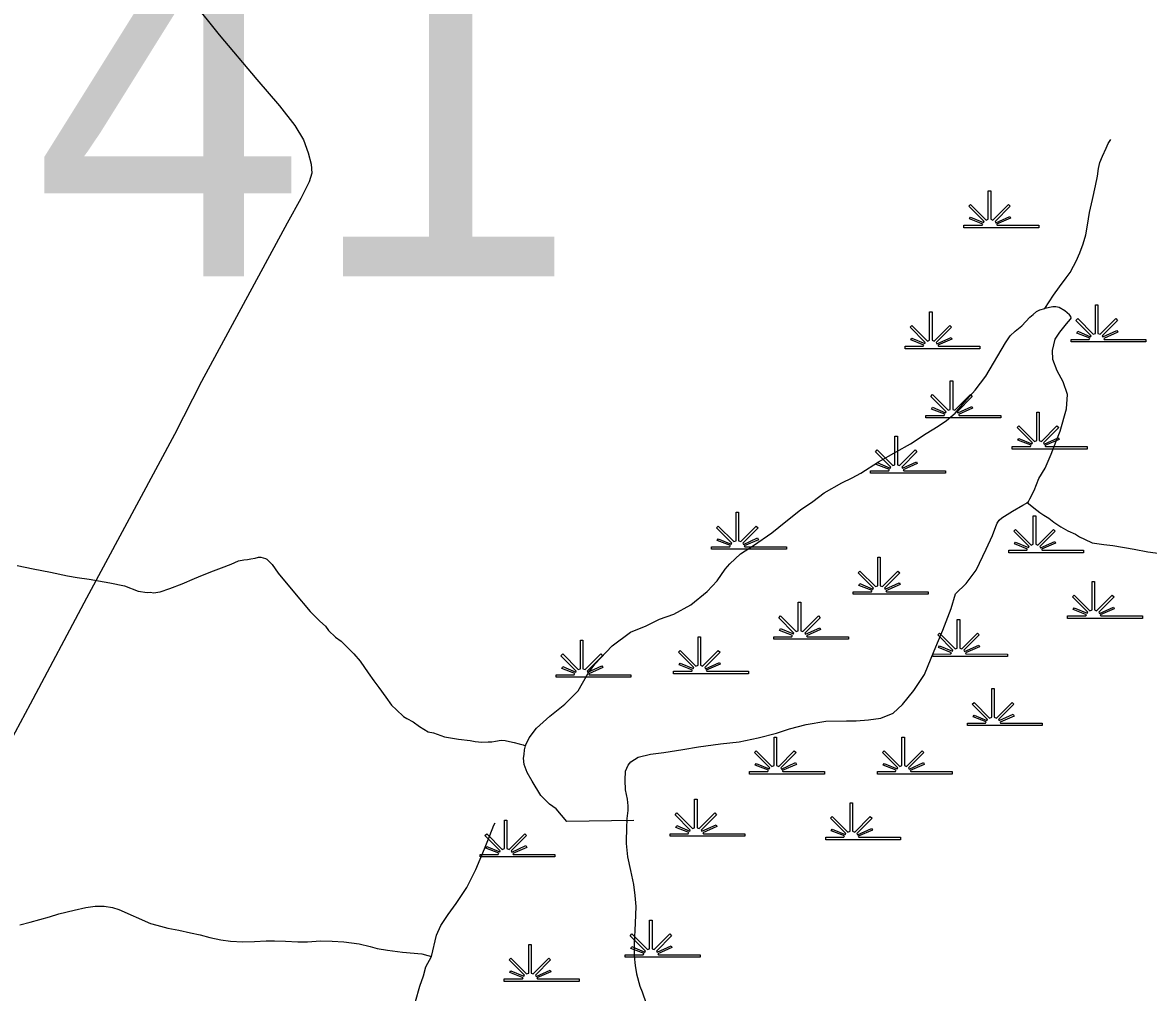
# Model space of a CAD drawing. Extents: x 2220236 to 2384410, y 720751 to 894131.
# Drawn here: x 2359762 to 2363037, y 866191 to 869015 of the extents above; entities that cross this region are included whole.
import ezdxf

# ---------------------------------------------------------------- set-up
doc = ezdxf.new("R2010")
doc.units = 0
for name, color, linetype in [('Exist Hydrographic Creek Single Shore', 7, 'Continuous'), ('Exist Hydrographic Misc Water Feature', 7, 'Continuous'), ('Exist Hydrographic Swamp CELL', 7, 'Continuous'), ('Exist Road Non-System Type 51', 7, 'Continuous'), ('Exist Road Secondary Structure Standard Bridge Number Label', 7, 'Continuous')]:
    doc.layers.add(name, color=color, linetype=linetype)

msp = doc.modelspace()

# ---------------------------------------------------------------- linework, layer by layer
at = {"layer": 'Exist Hydrographic Creek Single Shore'}
for points in [[(2362736.1, 868182.1), (2362761.1, 868220.9), (2362778.5, 868245.3), (2362798.1, 868271.7), (2362809.6, 868287.6), (2362819.3, 868306), (2362827, 868320.4), (2362838.1, 868344.5), (2362847.6, 868370.5), (2362855, 868397.1), (2362860.4, 868425.2), (2362865.5, 868461.5), (2362874.4, 868499.6), (2362883.3, 868540), (2362888.7, 868568.2), (2362891.8, 868589.6), (2362895.6, 868607.8), (2362903.4, 868626.2), (2362914.6, 868649), (2362920.3, 868663), (2362928, 868674.8)], [(2362684.1, 867617.7), (2362687.9, 867621.2), (2362691.8, 867628.9), (2362704.7, 867652.4), (2362718, 867687.4), (2362737.1, 867717.7), (2362754.1, 867758.5), (2362769.3, 867796.8), (2362780.6, 867825.2), (2362799, 867890), (2362801.8, 867932.1), (2362788.8, 867969.3), (2362772.1, 868001.4), (2362759.2, 868034.4), (2362758.5, 868060.6), (2362765.7, 868093.1), (2362779.3, 868113.3), (2362798.7, 868137.8), (2362810.9, 868151.4), (2362812.4, 868154.1), (2362811.6, 868159), (2362808.1, 868163.8), (2362793.8, 868175.3), (2362777.3, 868185.5), (2362768.1, 868187.4), (2362759.6, 868187), (2362736.1, 868182.1)], [(2361520.2, 866690.2), (2361524.2, 866720.8), (2361524.2, 866735.2), (2361521.9, 866754.2), (2361515.7, 866781.4), (2361514.9, 866809.3), (2361516.4, 866835.6), (2361523.9, 866853), (2361531.7, 866863.1), (2361553.2, 866876.5), (2361589.2, 866885.2), (2361627.1, 866890), (2361682.9, 866898.9), (2361728.5, 866906.7), (2361792.5, 866915.8), (2361846.4, 866921.3), (2361902.1, 866932.5), (2361955.7, 866946.2), (2361993.5, 866959.2), (2362041.3, 866972), (2362099, 866981.6), (2362159, 866981.8), (2362186.9, 866981.9), (2362222.9, 866985), (2362258.8, 866989.8), (2362294.7, 867004.4), (2362321.9, 867029.5), (2362355, 867070.2), (2362385.9, 867117.4), (2362414.2, 867185.9), (2362438.7, 867246.6), (2362463, 867309.3), (2362476.1, 867351.5), (2362507.3, 867382.4), (2362536.2, 867420.6), (2362564.9, 867481.6), (2362584, 867521.7), (2362593.4, 867548.4), (2362597.3, 867557.7), (2362603.2, 867566.2), (2362610.8, 867573), (2362641.8, 867592.4), (2362672.3, 867610), (2362682.2, 867616), (2362684.1, 867617.7)], [(2361520.2, 866690.2), (2361518.7, 866677), (2361517.6, 866625.1), (2361521.8, 866586.8), (2361530.3, 866546.8), (2361538.9, 866505.5), (2361543.5, 866473.5), (2361545.8, 866441.8), (2361544.1, 866393.1), (2361541, 866333.2), (2361541.5, 866297.2), (2361544.2, 866270), (2361547.9, 866245.6), (2361558.2, 866209.9), (2361564.8, 866193.7), (2361575.7, 866159.1)]]:
    msp.add_lwpolyline(points, dxfattribs=at)
at = {"layer": 'Exist Hydrographic Misc Water Feature'}
for points in [[(2361225.5, 866909.7), (2361226.1, 866912.3), (2361235.8, 866932.4), (2361256.9, 866961.2), (2361296.2, 866995.6), (2361339.4, 867030.9), (2361378.5, 867069.6), (2361407.3, 867120.6), (2361426.5, 867147), (2361477.2, 867200.6), (2361530.4, 867239.9), (2361575.9, 867258.8), (2361615.2, 867277.8), (2361656.9, 867292.7), (2361706.3, 867320), (2361753.3, 867359), (2361782.6, 867389.7), (2361805.8, 867424.2), (2361819.3, 867438.8), (2361850.9, 867468), (2361888.3, 867492.5), (2361941.3, 867529.8), (2361982.6, 867562.7), (2362025.5, 867596.6), (2362061, 867621.1), (2362094.4, 867646.1), (2362145.7, 867675.4), (2362175.3, 867689.8), (2362201, 867703), (2362252.2, 867736.2), (2362303.5, 867765.6), (2362344.9, 867788.6), (2362390.3, 867819), (2362425.8, 867840.2), (2362449.4, 867856.9), (2362474.9, 867877.7), (2362502.1, 867910), (2362533.5, 867944.7), (2362564.3, 867985.4), (2362621.4, 868082.2), (2362635.3, 868102.5), (2362649.2, 868116.2), (2362668.9, 868132.4), (2362692.2, 868157.4), (2362702, 868165), (2362711.9, 868173.6), (2362721.5, 868178.3), (2362736.1, 868182.1)], [(2362684.1, 867617.7), (2362712.9, 867595.3), (2362721, 867589.1), (2362733.2, 867581.3), (2362747.3, 867572.1), (2362761.6, 867560.2), (2362782.2, 867547.2), (2362802.4, 867534.9), (2362824.7, 867526), (2362836.8, 867518.3), (2362851, 867510.7), (2362873.3, 867500.8), (2362907.4, 867495.6), (2362933.4, 867492.7), (2362995.9, 867482.2), (2363035.9, 867474.6), (2363080.2, 867468.2)], [(2359746.3, 867434.9), (2359792.7, 867424.7), (2359843, 867415.3), (2359893.3, 867404.8), (2359921.4, 867399.4), (2359955.4, 867394.3), (2360015.9, 867383.6), (2360058.3, 867374.9), (2360098.6, 867360.1), (2360124.7, 867356.2), (2360134.5, 867356.6), (2360142.8, 867355.3), (2360162.4, 867357.8), (2360190.5, 867367.8), (2360226.1, 867380.7), (2360261.9, 867396.3), (2360285.5, 867406.2), (2360317.1, 867418.9), (2360341, 867428.1), (2360368.8, 867438.5), (2360390.4, 867447.6), (2360405.8, 867450.5), (2360416.5, 867451.9), (2360426.6, 867454), (2360438.3, 867456.1), (2360448.4, 867458.8), (2360455.6, 867458.4), (2360462.3, 867457.1), (2360468.6, 867454.7), (2360472.6, 867453.2), (2360488, 867437.4), (2360505.8, 867411.9), (2360553.1, 867354.8), (2360598.4, 867300.2), (2360627.1, 867272.5), (2360643.4, 867257.7), (2360651.8, 867245.6), (2360672.3, 867226.1), (2360688.5, 867214.3), (2360704.9, 867198.5), (2360725.5, 867177.4), (2360744.1, 867155.8), (2360767.1, 867122.3), (2360783.5, 867098.3), (2360798.1, 867079.2), (2360818.9, 867051.5), (2360835.3, 867028.3), (2360849.7, 867014.1), (2360870.2, 866994.6), (2360880.3, 866989.1), (2360898.7, 866979.3), (2360917, 866966), (2360941.6, 866950.5), (2360957.5, 866947.3), (2360989.8, 866936.1), (2361030.1, 866928.9), (2361064.1, 866925.4), (2361078.3, 866921.7), (2361098.4, 866920.2), (2361116.4, 866921), (2361127.2, 866921.4), (2361138.3, 866923.5), (2361154.3, 866925.8), (2361165.8, 866925.3), (2361178.4, 866922.5), (2361192.3, 866919.1), (2361206.6, 866915.5), (2361218.5, 866912), (2361225.5, 866909.7)], [(2361345.8, 866689.1), (2361314.8, 866726.2), (2361294.5, 866739.5), (2361269.9, 866764.8), (2361244.9, 866806.4), (2361230.3, 866832.1), (2361221.5, 866855.3), (2361219.1, 866873.3), (2361221, 866884.2), (2361222.4, 866898.1), (2361225.5, 866909.7)], [(2360951.7, 866296), (2360966.6, 866358), (2360979.2, 866386.4), (2360999.9, 866418.4), (2361023.5, 866450.6), (2361054.8, 866497.2), (2361080.2, 866549.7), (2361105.6, 866609.9), (2361121.1, 866648.2), (2361132.7, 866678.3), (2361137, 866685)], [(2361540.4, 866692.2), (2361345.8, 866689.1)], [(2359754.5, 866388.8), (2359784.4, 866396), (2359812.3, 866403.7), (2359840.9, 866412.1), (2359868.1, 866420.7), (2359912, 866431.4), (2359945.8, 866439.3), (2359973.2, 866443.1), (2359999.8, 866442.5), (2360023.9, 866438.6), (2360041.9, 866432.8), (2360134.4, 866392.2), (2360153, 866387.1), (2360184.6, 866378.5), (2360216.6, 866372.6), (2360250.8, 866364.8), (2360278.9, 866359.4), (2360306.8, 866351.7), (2360338.9, 866344.8), (2360367, 866341), (2360403.1, 866339.2), (2360436.9, 866339.6), (2360471, 866342), (2360494.9, 866342), (2360527.1, 866341), (2360563, 866339.2), (2360590.9, 866339.4), (2360628.8, 866341.9), (2360662.7, 866340.6), (2360696.9, 866338.8), (2360741.1, 866333.4), (2360773.3, 866325.5), (2360793.2, 866319.7), (2360823.3, 866314.4), (2360867.5, 866309), (2360923.5, 866303.7), (2360941.4, 866299.5), (2360951.7, 866296)], [(2360905.2, 866165.1), (2360918.2, 866210), (2360928.1, 866239.9), (2360935.6, 866265.8), (2360951.7, 866296)]]:
    msp.add_lwpolyline(points, dxfattribs=at)
at = {"layer": 'Exist Hydrographic Swamp CELL'}
for points in [[(2362500.5, 868424.7), (2362553.2, 868424.8), (2362555.2, 868428.4), (2362516.9, 868443.2), (2362519.8, 868448.4), (2362557.6, 868432.6), (2362559.2, 868435.5), (2362514.7, 868480.1), (2362519.9, 868485.2), (2362565.1, 868439.7), (2362571.5, 868442.1), (2362571.5, 868525.2), (2362578.7, 868525.2), (2362578.7, 868442.1), (2362585, 868439.7), (2362630.3, 868485.2), (2362635.5, 868480.1), (2362591, 868435.5), (2362593, 868431.9), (2362633.9, 868450.5), (2362636.4, 868445.5), (2362595.4, 868427.7), (2362597, 868424.8), (2362718.1, 868424.7), (2362718.1, 868417.6), (2362500.5, 868417.6)], [(2362812.2, 868092.6), (2362864.8, 868092.7), (2362866.8, 868096.3), (2362828.6, 868111.1), (2362831.5, 868116.3), (2362869.2, 868100.5), (2362870.8, 868103.4), (2362826.4, 868148), (2362831.5, 868153.1), (2362876.8, 868107.6), (2362883.1, 868110), (2362883.1, 868193.1), (2362890.4, 868193.1), (2362890.4, 868110), (2362896.7, 868107.6), (2362942, 868153.1), (2362947.1, 868148), (2362902.7, 868103.4), (2362904.7, 868099.8), (2362945.6, 868118.4), (2362948, 868113.4), (2362907.1, 868095.6), (2362908.7, 868092.7), (2363029.7, 868092.6), (2363029.7, 868085.5), (2362812.2, 868085.5)], [(2362329.6, 868072.5), (2362382.3, 868072.5), (2362384.3, 868076.1), (2362346, 868091), (2362348.9, 868096.2), (2362386.6, 868080.4), (2362388.2, 868083.3), (2362343.8, 868127.8), (2362348.9, 868133), (2362394.2, 868087.5), (2362400.6, 868089.9), (2362400.6, 868173), (2362407.8, 868173), (2362407.8, 868089.9), (2362414.1, 868087.5), (2362459.4, 868133), (2362464.6, 868127.8), (2362420.1, 868083.3), (2362422.1, 868079.7), (2362463, 868098.3), (2362465.5, 868093.3), (2362424.5, 868075.4), (2362426.1, 868072.5), (2362547.1, 868072.5), (2362547.1, 868065.3), (2362329.6, 868065.3)], [(2362390, 867871.2), (2362442.6, 867871.3), (2362444.6, 867874.9), (2362406.3, 867889.7), (2362409.2, 867894.9), (2362447, 867879.1), (2362448.6, 867882), (2362404.1, 867926.6), (2362409.3, 867931.7), (2362454.5, 867886.2), (2362460.9, 867888.6), (2362460.9, 867971.7), (2362468.1, 867971.7), (2362468.1, 867888.6), (2362474.4, 867886.2), (2362519.7, 867931.7), (2362524.9, 867926.6), (2362480.4, 867882), (2362482.4, 867878.4), (2362523.3, 867897), (2362525.8, 867892), (2362484.8, 867874.2), (2362486.4, 867871.3), (2362607.5, 867871.2), (2362607.5, 867864.1), (2362390, 867864.1)], [(2362641.3, 867780.6), (2362693.9, 867780.7), (2362695.9, 867784.3), (2362657.7, 867799.1), (2362660.6, 867804.3), (2362698.3, 867788.6), (2362699.9, 867791.4), (2362655.5, 867836), (2362660.6, 867841.1), (2362705.9, 867795.6), (2362712.2, 867798), (2362712.2, 867881.1), (2362719.5, 867881.1), (2362719.4, 867798), (2362725.8, 867795.6), (2362771.1, 867841.1), (2362776.2, 867836), (2362731.8, 867791.4), (2362733.8, 867787.8), (2362774.7, 867806.4), (2362777.1, 867801.4), (2362736.1, 867783.6), (2362737.8, 867780.7), (2362858.8, 867780.6), (2362858.8, 867773.5), (2362641.3, 867773.5)], [(2362229.1, 867710.2), (2362281.7, 867710.2), (2362283.7, 867713.8), (2362245.5, 867728.7), (2362248.4, 867733.9), (2362286.1, 867718.1), (2362287.7, 867721), (2362243.3, 867765.5), (2362248.4, 867770.7), (2362293.7, 867725.2), (2362300, 867727.6), (2362300, 867810.7), (2362307.3, 867810.7), (2362307.2, 867727.6), (2362313.6, 867725.2), (2362358.9, 867770.7), (2362364, 867765.5), (2362319.6, 867721), (2362321.6, 867717.4), (2362362.5, 867736), (2362364.9, 867731), (2362324, 867713.2), (2362325.6, 867710.2), (2362446.6, 867710.2), (2362446.6, 867703.1), (2362229.1, 867703.1)], [(2361766.6, 867488.8), (2361819.3, 867488.8), (2361821.3, 867492.4), (2361783, 867507.3), (2361785.9, 867512.5), (2361823.7, 867496.7), (2361825.2, 867499.6), (2361780.8, 867544.1), (2361785.9, 867549.3), (2361831.2, 867503.8), (2361837.6, 867506.2), (2361837.6, 867589.3), (2361844.8, 867589.3), (2361844.8, 867506.2), (2361851.1, 867503.8), (2361896.4, 867549.3), (2361901.6, 867544.1), (2361857.1, 867499.6), (2361859.1, 867496), (2361900, 867514.6), (2361902.5, 867509.6), (2361861.5, 867491.8), (2361863.1, 867488.8), (2361984.1, 867488.8), (2361984.1, 867481.7), (2361766.6, 867481.7)], [(2362631.2, 867478.7), (2362683.9, 867478.8), (2362685.9, 867482.4), (2362647.6, 867497.2), (2362650.5, 867502.4), (2362688.3, 867486.7), (2362689.9, 867489.5), (2362645.4, 867534.1), (2362650.6, 867539.2), (2362695.8, 867493.7), (2362702.2, 867496.1), (2362702.2, 867579.2), (2362709.4, 867579.2), (2362709.4, 867496.1), (2362715.7, 867493.7), (2362761, 867539.2), (2362766.2, 867534.1), (2362721.7, 867489.5), (2362723.7, 867485.9), (2362764.6, 867504.5), (2362767.1, 867499.5), (2362726.1, 867481.7), (2362727.7, 867478.8), (2362848.7, 867478.7), (2362848.7, 867471.6), (2362631.2, 867471.6)], [(2362178.8, 867357.9), (2362231.5, 867358), (2362233.5, 867361.6), (2362195.2, 867376.4), (2362198.1, 867381.6), (2362235.8, 867365.9), (2362237.4, 867368.8), (2362193, 867413.3), (2362198.1, 867418.4), (2362243.4, 867373), (2362249.8, 867375.3), (2362249.8, 867458.4), (2362257, 867458.4), (2362257, 867375.3), (2362263.3, 867373), (2362308.6, 867418.4), (2362313.8, 867413.3), (2362269.3, 867368.8), (2362271.3, 867365.2), (2362312.2, 867383.8), (2362314.7, 867378.7), (2362273.7, 867360.9), (2362275.3, 867358), (2362396.3, 867357.9), (2362396.3, 867350.8), (2362178.8, 867350.8)], [(2362802.1, 867287.5), (2362854.8, 867287.6), (2362856.8, 867291.2), (2362818.5, 867306), (2362821.4, 867311.2), (2362859.2, 867295.4), (2362860.8, 867298.3), (2362816.3, 867342.9), (2362821.5, 867348), (2362866.7, 867302.5), (2362873.1, 867304.9), (2362873.1, 867388), (2362880.3, 867388), (2362880.3, 867304.9), (2362886.6, 867302.5), (2362931.9, 867348), (2362937.1, 867342.9), (2362892.6, 867298.3), (2362894.6, 867294.7), (2362935.5, 867313.3), (2362938, 867308.3), (2362897, 867290.5), (2362898.6, 867287.6), (2363019.7, 867287.5), (2363019.7, 867280.4), (2362802.1, 867280.4)], [(2361947.6, 867227.1), (2362000.2, 867227.2), (2362002.2, 867230.8), (2361964, 867245.6), (2361966.9, 867250.8), (2362004.6, 867235.1), (2362006.2, 867237.9), (2361961.8, 867282.5), (2361966.9, 867287.6), (2362012.2, 867242.1), (2362018.5, 867244.5), (2362018.5, 867327.6), (2362025.8, 867327.6), (2362025.7, 867244.5), (2362032.1, 867242.1), (2362077.4, 867287.6), (2362082.5, 867282.5), (2362038.1, 867237.9), (2362040.1, 867234.3), (2362081, 867252.9), (2362083.4, 867247.9), (2362042.5, 867230.1), (2362044.1, 867227.2), (2362165.1, 867227.1), (2362165.1, 867220), (2361947.6, 867220)], [(2362410.1, 867176.8), (2362462.7, 867176.9), (2362464.7, 867180.5), (2362426.4, 867195.3), (2362429.3, 867200.5), (2362467.1, 867184.7), (2362468.7, 867187.6), (2362424.2, 867232.2), (2362429.4, 867237.3), (2362474.7, 867191.8), (2362481, 867194.2), (2362481, 867277.3), (2362488.2, 867277.3), (2362488.2, 867194.2), (2362494.5, 867191.8), (2362539.9, 867237.3), (2362545, 867232.2), (2362500.6, 867187.6), (2362502.6, 867184), (2362543.5, 867202.6), (2362545.9, 867197.6), (2362504.9, 867179.8), (2362506.5, 867176.9), (2362627.6, 867176.8), (2362627.6, 867169.7), (2362410.1, 867169.7)], [(2361656, 867126.5), (2361708.7, 867126.5), (2361710.7, 867130.1), (2361672.4, 867145), (2361675.3, 867150.2), (2361713.1, 867134.4), (2361714.7, 867137.3), (2361670.2, 867181.9), (2361675.4, 867187), (2361720.6, 867141.5), (2361727, 867143.9), (2361727, 867227), (2361734.2, 867227), (2361734.2, 867143.9), (2361740.5, 867141.5), (2361785.8, 867187), (2361791, 867181.9), (2361746.5, 867137.3), (2361748.5, 867133.7), (2361789.4, 867152.3), (2361791.9, 867147.3), (2361750.9, 867129.5), (2361752.5, 867126.5), (2361873.6, 867126.5), (2361873.6, 867119.4), (2361656, 867119.4)], [(2361314.2, 867116.4), (2361366.9, 867116.5), (2361368.9, 867120.1), (2361330.6, 867134.9), (2361333.5, 867140.1), (2361371.2, 867124.4), (2361372.8, 867127.2), (2361328.4, 867171.8), (2361333.5, 867176.9), (2361378.8, 867131.4), (2361385.2, 867133.8), (2361385.2, 867216.9), (2361392.4, 867216.9), (2361392.4, 867133.8), (2361398.7, 867131.4), (2361444, 867176.9), (2361449.2, 867171.8), (2361404.7, 867127.2), (2361406.7, 867123.6), (2361447.6, 867142.2), (2361450.1, 867137.2), (2361409.1, 867119.4), (2361410.7, 867116.5), (2361531.7, 867116.4), (2361531.7, 867109.3), (2361314.2, 867109.3)], [(2362510.6, 866975.5), (2362563.2, 866975.6), (2362565.2, 866979.2), (2362527, 866994), (2362529.9, 866999.2), (2362567.6, 866983.5), (2362569.2, 866986.3), (2362524.8, 867030.9), (2362529.9, 867036), (2362575.2, 866990.5), (2362581.5, 866992.9), (2362581.5, 867076), (2362588.8, 867076), (2362588.7, 866992.9), (2362595.1, 866990.5), (2362640.4, 867036), (2362645.5, 867030.9), (2362601.1, 866986.3), (2362603.1, 866982.8), (2362644, 867001.4), (2362646.4, 866996.3), (2362605.5, 866978.5), (2362607.1, 866975.6), (2362728.1, 866975.5), (2362728.1, 866968.4), (2362510.6, 866968.4)], [(2361877.2, 866834.6), (2361929.9, 866834.7), (2361931.9, 866838.3), (2361893.6, 866853.1), (2361896.5, 866858.3), (2361934.2, 866842.6), (2361935.8, 866845.5), (2361891.4, 866890), (2361896.5, 866895.1), (2361941.8, 866849.6), (2361948.2, 866852), (2361948.2, 866935.1), (2361955.4, 866935.1), (2361955.4, 866852), (2361961.7, 866849.6), (2362007, 866895.1), (2362012.1, 866890), (2361967.7, 866845.5), (2361969.7, 866841.9), (2362010.6, 866860.5), (2362013.1, 866855.4), (2361972.1, 866837.6), (2361973.7, 866834.7), (2362094.7, 866834.6), (2362094.7, 866827.5), (2361877.2, 866827.5)], [(2362249.2, 866834.6), (2362301.8, 866834.7), (2362303.8, 866838.3), (2362265.6, 866853.1), (2362268.5, 866858.3), (2362306.2, 866842.6), (2362307.8, 866845.5), (2362263.4, 866890), (2362268.5, 866895.1), (2362313.8, 866849.6), (2362320.1, 866852), (2362320.1, 866935.1), (2362327.4, 866935.1), (2362327.4, 866852), (2362333.7, 866849.6), (2362379, 866895.1), (2362384.1, 866890), (2362339.7, 866845.5), (2362341.7, 866841.9), (2362382.6, 866860.5), (2362385, 866855.4), (2362344.1, 866837.6), (2362345.7, 866834.7), (2362466.7, 866834.6), (2362466.7, 866827.5), (2362249.2, 866827.5)], [(2361646, 866653.5), (2361698.6, 866653.5), (2361700.6, 866657.1), (2361662.4, 866672), (2361665.3, 866677.2), (2361703, 866661.4), (2361704.6, 866664.3), (2361660.2, 866708.9), (2361665.3, 866714), (2361710.6, 866668.5), (2361716.9, 866670.9), (2361716.9, 866754), (2361724.2, 866754), (2361724.1, 866670.9), (2361730.5, 866668.5), (2361775.8, 866714), (2361780.9, 866708.9), (2361736.5, 866664.3), (2361738.5, 866660.7), (2361779.4, 866679.3), (2361781.8, 866674.3), (2361740.8, 866656.5), (2361742.5, 866653.5), (2361863.5, 866653.5), (2361863.5, 866646.4), (2361646, 866646.4)], [(2362098.4, 866643.4), (2362151, 866643.5), (2362153, 866647.1), (2362114.8, 866661.9), (2362117.7, 866667.1), (2362155.4, 866651.4), (2362157, 866654.2), (2362112.6, 866698.8), (2362117.7, 866703.9), (2362163, 866658.4), (2362169.3, 866660.8), (2362169.3, 866743.9), (2362176.6, 866743.9), (2362176.6, 866660.8), (2362182.9, 866658.4), (2362228.2, 866703.9), (2362233.3, 866698.8), (2362188.9, 866654.2), (2362190.9, 866650.6), (2362231.8, 866669.2), (2362234.2, 866664.2), (2362193.3, 866646.4), (2362194.9, 866643.5), (2362315.9, 866643.4), (2362315.9, 866636.3), (2362098.4, 866636.3)], [(2361093.1, 866593.1), (2361145.7, 866593.2), (2361147.7, 866596.8), (2361109.4, 866611.6), (2361112.3, 866616.8), (2361150.1, 866601.1), (2361151.7, 866603.9), (2361107.2, 866648.5), (2361112.4, 866653.6), (2361157.6, 866608.1), (2361164, 866610.5), (2361164, 866693.6), (2361171.2, 866693.6), (2361171.2, 866610.5), (2361177.5, 866608.1), (2361222.8, 866653.6), (2361228, 866648.5), (2361183.5, 866603.9), (2361185.5, 866600.3), (2361226.4, 866618.9), (2361228.9, 866613.9), (2361187.9, 866596.1), (2361189.5, 866593.2), (2361310.6, 866593.1), (2361310.6, 866586), (2361093.1, 866586)], [(2361515.3, 866301.2), (2361567.9, 866301.3), (2361569.9, 866304.9), (2361531.7, 866319.8), (2361534.6, 866324.9), (2361572.3, 866309.2), (2361573.9, 866312.1), (2361529.5, 866356.6), (2361534.6, 866361.8), (2361579.9, 866316.3), (2361586.2, 866318.7), (2361586.2, 866401.7), (2361593.5, 866401.7), (2361593.4, 866318.7), (2361599.8, 866316.3), (2361645.1, 866361.8), (2361650.2, 866356.6), (2361605.8, 866312.1), (2361607.8, 866308.5), (2361648.7, 866327.1), (2361651.1, 866322), (2361610.2, 866304.2), (2361611.8, 866301.3), (2361732.8, 866301.2), (2361732.8, 866294.1), (2361515.3, 866294.1)], [(2361163.4, 866230.8), (2361216.1, 866230.9), (2361218.1, 866234.5), (2361179.8, 866249.3), (2361182.7, 866254.5), (2361220.4, 866238.8), (2361222, 866241.6), (2361177.6, 866286.2), (2361182.7, 866291.3), (2361228, 866245.8), (2361234.4, 866248.2), (2361234.4, 866331.3), (2361241.6, 866331.3), (2361241.6, 866248.2), (2361247.9, 866245.8), (2361293.2, 866291.3), (2361298.3, 866286.2), (2361253.9, 866241.6), (2361255.9, 866238), (2361296.8, 866256.6), (2361299.3, 866251.6), (2361258.3, 866233.8), (2361259.9, 866230.9), (2361380.9, 866230.8), (2361380.9, 866223.7), (2361163.4, 866223.7)]]:
    msp.add_lwpolyline(points, close=True, dxfattribs=at)
at = {"layer": 'Exist Road Non-System Type 51'}
msp.add_lwpolyline([(2360255.7, 869077.1), (2360333.9, 868979.3), (2360443.3, 868848.7), (2360509.3, 868772.7), (2360554, 868715.5), (2360578.9, 868673.2), (2360592.6, 868635.8), (2360601.3, 868602.2), (2360603.8, 868576.1), (2360596.3, 868551.2), (2360571.5, 868502.7), (2360531.7, 868430.5), (2360403.5, 868194), (2360282.9, 867970), (2360204.5, 867815.6), (2359947.7, 867339), (2359784.1, 867030.3), (2359695.8, 866867.3)], dxfattribs=at)

# ---------------------------------------------------------------- texts
at = {"layer": 'Exist Road Secondary Structure Standard Bridge Number Label'}
msp.add_text('41', height=1066.27, dxfattribs=at).set_placement((2359792.5, 868276.2))

doc.saveas('drawing.dxf')
